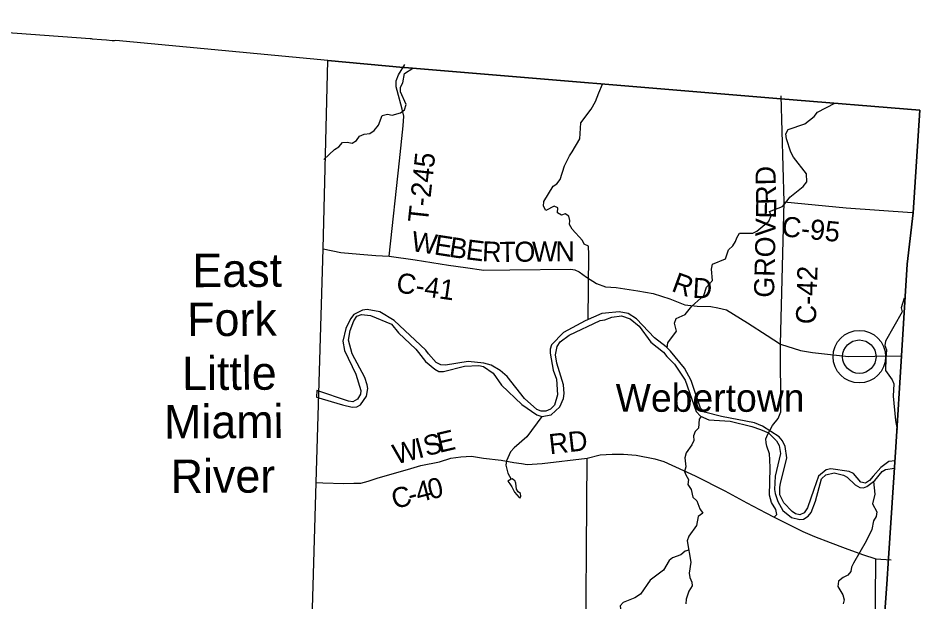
# Model space of a CAD drawing. Extents: x 1525783 to 1900577, y 218250 to 627376.
# Drawn here: x 1577114 to 1590579, y 449155 to 457874 of the extents above; entities that cross this region are included whole.
import ezdxf

# ---------------------------------------------------------------- set-up
doc = ezdxf.new("R2010")
doc.units = 0
for name, color, linetype in [('GM_X_Adjacent_County', 7, 'Continuous'), ('GM_X_County', 7, 'Continuous'), ('GM_X_County_Road', 7, 'Continuous'), ('GM_X_County_Road_Text', 7, 'Continuous'), ('GM_X_Major_River', 7, 'Continuous'), ('GM_X_Major_River_Text', 7, 'Continuous'), ('GM_X_Minor_Lake', 7, 'Continuous'), ('GM_X_Minor_River', 7, 'Continuous'), ('GM_X_Township', 7, 'Continuous'), ('GM_X_Township_Road', 7, 'Continuous'), ('GM_X_Township_Road_Text', 7, 'Continuous'), ('GM_X_Unincorporated', 7, 'Continuous'), ('GM_X_Unincorporated_Location', 7, 'Continuous'), ('GM_X_Unincorporated_Text', 7, 'Continuous')]:
    doc.layers.add(name, color=color, linetype=linetype)

msp = doc.modelspace()

# ---------------------------------------------------------------- linework, layer by layer
at = {"layer": 'GM_X_Adjacent_County'}
for points in [[(1580602, 418918), (1580746, 423359), (1580874, 427644), (1580979, 430971), (1581014, 432385), (1581190, 438279), (1581383, 444781), (1581567, 450939), (1581670, 454427), (1581739, 457239), (1578575, 457541), (1578555, 457536), (1578544, 457534), (1578534, 457533), (1578526, 457533), (1578517, 457534), (1578433, 457542), (1578361, 457549), (1578224, 457561), (1578209, 457562), (1578194, 457563), (1578192, 457563), (1578192, 457563), (1573961, 457874)], [(1590007, 448309), (1590085, 449419), (1590110, 449807), (1590219, 451466), (1590303, 452833), (1590388, 454199), (1590479, 454965), (1590579, 456501), (1588502, 456667), (1582883, 457135), (1582867, 457136), (1581739, 457239), (1578575, 457541), (1578555, 457536), (1578544, 457534), (1578534, 457533), (1578526, 457533), (1578517, 457534), (1578433, 457542), (1578361, 457549), (1578224, 457561), (1578209, 457562), (1578194, 457563), (1578192, 457563), (1573961, 457874)]]:
    msp.add_lwpolyline(points, dxfattribs=at)
at = {"layer": 'GM_X_County'}
msp.add_lwpolyline([(1581383, 444781), (1581567, 450939), (1581670, 454427), (1581739, 457239), (1582867, 457136), (1582883, 457135), (1588502, 456667), (1590579, 456501), (1590479, 454965), (1590388, 454199), (1590303, 452833), (1590219, 451466), (1590110, 449807), (1590085, 449419), (1590007, 448309)], dxfattribs=at)
at = {"layer": 'GM_X_County_Road'}
for points in [[(1588497, 453007), (1588552, 455131), (1588505, 456712)], [(1588552, 455131), (1589476, 455040), (1590465, 454969)], [(1581670, 454427), (1581933, 454372), (1582215, 454350), (1582455, 454330), (1582652, 454320), (1583044, 454266), (1583541, 454185), (1583795, 454149), (1584069, 454109), (1584454, 454114), (1585366, 454123), (1585428, 454116), (1585490, 454083), (1585603, 454006), (1585748, 453911), (1585885, 453863), (1586046, 453853), (1586369, 453803), (1586595, 453759), (1586847, 453680), (1587070, 453592), (1587252, 453574), (1587458, 453567), (1587560, 453549), (1587692, 453515), (1588006, 453323), (1588296, 453134), (1588497, 453007)], [(1588404, 450422), (1588441, 450462), (1588439, 450488), (1588428, 450536), (1588365, 450641), (1588334, 450750), (1588337, 450942), (1588344, 451157), (1588338, 451279), (1588335, 451367), (1588295, 451484), (1588285, 451532), (1588278, 451589), (1588309, 451660), (1588377, 451788), (1588463, 451895), (1588502, 451992), (1588497, 453007)], [(1588497, 453007), (1588794, 452911), (1588977, 452878), (1589510, 452820), (1590301, 452831)], [(1581567, 450939), (1581662, 450933), (1581977, 450923), (1582127, 450927), (1582233, 450929), (1582340, 450960), (1582491, 451010), (1582928, 451132), (1583127, 451191), (1583404, 451248), (1583575, 451303), (1583724, 451321), (1583884, 451333), (1584064, 451305), (1584326, 451273), (1584514, 451240), (1584630, 451225), (1584716, 451207), (1584941, 451224), (1585613, 451303), (1585806, 451350), (1585983, 451362), (1586155, 451364), (1586343, 451347), (1586619, 451295), (1586755, 451253), (1587224, 451038), (1587666, 450813), (1587994, 450638), (1588277, 450484), (1588404, 450422), (1588830, 450206), (1589005, 450131), (1589240, 450041), (1589464, 449958), (1589721, 449864), (1589920, 449799), (1590149, 449782)], [(1587199, 439214), (1587375, 441353), (1587639, 444166), (1588673, 444141), (1589650, 444120), (1589736, 444106), (1589799, 444112), (1589837, 444113), (1589875, 444135), (1589892, 444205), (1589907, 447995), (1589920, 449799)]]:
    msp.add_lwpolyline(points, dxfattribs=at)
at = {"layer": 'GM_X_Major_River'}
for p, q in [((1581574, 452311), (1581571, 452214)), ((1590201, 451154), (1590209, 451264))]:
    msp.add_line(p, q, dxfattribs=at)
for points in [[(1581571, 452214), (1581958, 452097), (1582104, 452066), (1582174, 452067), (1582225, 452098), (1582317, 452226), (1582336, 452344), (1582327, 452398), (1582289, 452509), (1582103, 452859), (1582045, 453063), (1582072, 453207), (1582129, 453354), (1582170, 453421), (1582239, 453450), (1582377, 453431), (1582689, 453303), (1582792, 453175), (1583054, 452929), (1583091, 452878), (1583197, 452744), (1583335, 452631), (1583398, 452598), (1583468, 452599), (1583778, 452675), (1583991, 452687), (1584063, 452669), (1584205, 452571), (1584330, 452394), (1584633, 452106), (1584860, 451949), (1584932, 451925), (1585071, 451951), (1585203, 452067), (1585258, 452194), (1585269, 452266), (1585256, 452400), (1585160, 452719), (1585140, 452845), (1585165, 452971), (1585210, 453038), (1585344, 453138), (1585803, 453357), (1585872, 453370), (1585981, 453410), (1586123, 453427), (1586254, 453383), (1586387, 453272), (1586560, 453036), (1586748, 452886), (1586800, 452821), (1586914, 452705), (1587076, 452469), (1587239, 451997), (1587304, 451928), (1587427, 451874), (1587747, 451855), (1588070, 451777), (1588198, 451731), (1588319, 451682), (1588439, 451560), (1588475, 451491), (1588497, 451374), (1588418, 451033), (1588407, 450837), (1588417, 450775), (1588455, 450656), (1588533, 450520), (1588661, 450415), (1588788, 450387), (1588839, 450394), (1588908, 450437), (1588955, 450490), (1589022, 450661), (1589111, 450994), (1589172, 451055), (1589299, 451082), (1589438, 451048), (1589490, 451019), (1589614, 450902), (1589681, 450867), (1589735, 450862), (1589788, 450879), (1589908, 450968), (1590017, 451105), (1590067, 451132), (1590201, 451154)], [(1590209, 451264), (1590114, 451251), (1589996, 451165), (1589881, 451035), (1589828, 450970), (1589765, 450929), (1589699, 450942), (1589585, 451073), (1589520, 451104), (1589250, 451143), (1589180, 451129), (1589063, 451033), (1588995, 450834), (1588902, 450561), (1588850, 450488), (1588788, 450455), (1588720, 450470), (1588669, 450507), (1588545, 450638), (1588485, 450753), (1588487, 450869), (1588498, 450925), (1588592, 451306), (1588567, 451477), (1588529, 451560), (1588476, 451621), (1588227, 451780), (1588107, 451830), (1587618, 451924), (1587363, 451991), (1587302, 452048), (1587164, 452462), (1587063, 452644), (1586854, 452898), (1586789, 452966), (1586616, 453097), (1586347, 453381), (1586222, 453464), (1586086, 453486), (1585882, 453470), (1585831, 453463), (1585583, 453352), (1585257, 453180), (1585077, 452995), (1585056, 452929), (1585056, 452869), (1585104, 452615), (1585151, 452480), (1585169, 452250), (1585121, 452096), (1585062, 452033), (1584993, 452006), (1584923, 452004), (1584860, 452029), (1584675, 452195), (1584415, 452520), (1584310, 452613), (1584177, 452693), (1584070, 452721), (1583834, 452748), (1583494, 452690), (1583424, 452694), (1583355, 452731), (1583241, 452862), (1583202, 452914), (1582728, 453358), (1582516, 453489), (1582326, 453520), (1582258, 453514), (1582125, 453450), (1582075, 453383), (1582008, 453238), (1581965, 453048), (1581990, 452908), (1582155, 452556), (1582229, 452312), (1582226, 452256), (1582182, 452185), (1582113, 452146), (1582045, 452153), (1581574, 452311)]]:
    msp.add_lwpolyline(points, dxfattribs=at)
at = {"layer": 'GM_X_Major_River_Text'}
msp.add_line((1581574, 452311), (1581571, 452214), dxfattribs=at)
at = {"layer": 'GM_X_Minor_Lake'}
for points in [[(1584475, 450989), (1584426, 450959), (1584455, 450921), (1584485, 450874), (1584525, 450797), (1584560, 450754), (1584594, 450716), (1584612, 450709), (1584622, 450733), (1584615, 450775), (1584581, 450800), (1584556, 450839), (1584553, 450883), (1584548, 450931), (1584530, 450967), (1584509, 450978)], [(1584509, 450978), (1584489, 450993), (1584475, 450989)]]:
    msp.add_lwpolyline(points, dxfattribs=at)
at = {"layer": 'GM_X_Minor_River'}
for points in [[(1581677, 455762), (1581838, 455912), (1581905, 455949), (1581960, 456014), (1582028, 456023), (1582104, 456007), (1582167, 456048), (1582210, 456112), (1582279, 456140), (1582367, 456149), (1582432, 456196), (1582496, 456273), (1582550, 456418), (1582629, 456441), (1582697, 456424), (1582822, 456457), (1582885, 456504), (1582908, 456582), (1582825, 456774), (1582824, 456840), (1582860, 456906), (1582882, 457044), (1583009, 457126)], [(1585627, 453372), (1585638, 454346), (1585629, 454469), (1585565, 454496), (1585542, 454551), (1585385, 454724), (1585346, 454791), (1585354, 454853), (1585339, 454917), (1585281, 454950), (1585229, 454931), (1585170, 454968), (1585171, 455039), (1585119, 455066), (1584996, 455002), (1584957, 455065), (1584966, 455133), (1585105, 455366), (1585156, 455397), (1585207, 455463), (1585273, 455666), (1585346, 455819), (1585386, 455876), (1585500, 456070), (1585516, 456312), (1585671, 456514), (1585737, 456627), (1585784, 456758), (1585841, 456889)], [(1586804, 452950), (1586816, 453025), (1586946, 453201), (1586914, 453320), (1586940, 453388), (1587075, 453447), (1587172, 453570), (1587353, 453730), (1587394, 453858), (1587482, 453956), (1587469, 454127), (1587480, 454197), (1587674, 454281), (1587719, 454415), (1587784, 454473), (1587824, 454537), (1587843, 454595), (1587884, 454660), (1588083, 454662), (1588145, 454691), (1588322, 454840), (1588356, 454919), (1588331, 454988), (1588529, 455060), (1588580, 455125), (1588638, 455200), (1588835, 455357), (1588889, 455428), (1588883, 455548), (1588690, 455799), (1588649, 455873), (1588587, 456073), (1588576, 456145), (1588614, 456211), (1588858, 456294), (1589000, 456406), (1589049, 456469), (1589310, 456601)], [(1590344, 453693), (1590297, 453548), (1590313, 453487), (1590065, 453051), (1590053, 452983), (1590080, 452921), (1590072, 452797), (1590064, 452610), (1590165, 452472), (1590188, 452410), (1590181, 452230), (1590212, 451864), (1590239, 451729)], [(1584932, 451925), (1584711, 451621), (1584520, 451459), (1584465, 451397), (1584404, 451262), (1584397, 451198), (1584426, 451078), (1584475, 450989)], [(1587313, 451924), (1587285, 451884), (1587272, 451752), (1587225, 451699), (1587196, 451634), (1587201, 451567), (1587175, 451500), (1587089, 451381), (1587071, 451309), (1587085, 451171), (1587065, 451105), (1587082, 451053), (1587125, 450982), (1587116, 450910), (1587162, 450837), (1587190, 450718), (1587247, 450667), (1587293, 450546), (1587338, 450483), (1587269, 450432), (1587242, 450298), (1587131, 450136), (1587105, 450068), (1587159, 449751), (1587132, 449585), (1587141, 449523), (1587175, 449452), (1587176, 449396), (1587131, 449319), (1587090, 449197), (1587083, 449127)], [(1589888, 450954), (1589904, 450764), (1589871, 450621), (1589933, 450501), (1589927, 450433), (1589888, 450368), (1589861, 450236), (1589778, 450061), (1589589, 449736), (1589558, 449675), (1589547, 449609), (1589503, 449556), (1589431, 449521), (1589361, 449464), (1589352, 449388), (1589430, 449261), (1589448, 449188), (1589435, 449126)], [(1587129, 449928), (1587076, 449913), (1587007, 449860), (1586884, 449816), (1586833, 449773), (1586750, 449630), (1586553, 449480), (1586405, 449274), (1586323, 449216), (1586146, 449149), (1586101, 449096), (1586131, 448827), (1586055, 448518), (1586023, 448296), (1586038, 447951)]]:
    msp.add_lwpolyline(points, dxfattribs=at)
at = {"layer": 'GM_X_Township'}
msp.add_lwpolyline([(1581383, 444781), (1581567, 450939), (1581670, 454427), (1581739, 457239), (1582867, 457136), (1582883, 457135), (1588502, 456667), (1590579, 456501), (1590479, 454965), (1590388, 454199), (1590303, 452833), (1590219, 451466), (1590110, 449807), (1590085, 449419), (1590007, 448309)], dxfattribs=at)
at = {"layer": 'GM_X_Township_Road'}
for points in [[(1582652, 454320), (1582808, 455743), (1582863, 456263), (1582871, 456410), (1582849, 456514), (1582776, 456790), (1582757, 456846), (1582760, 456936), (1582796, 457028), (1582886, 457180)], [(1585552, 444237), (1585570, 445642), (1585600, 449942), (1585613, 451303)]]:
    msp.add_lwpolyline(points, dxfattribs=at)
at = {"layer": 'GM_X_Unincorporated'}
for radius in [393, 249]:
    msp.add_circle((1589674, 452818), radius, dxfattribs=at)
at = {"layer": 'GM_X_Unincorporated_Location'}
msp.add_line((1589674, 452818), (1589674, 452818), dxfattribs=at)

# ---------------------------------------------------------------- texts
at = {"layer": 'GM_X_County_Road_Text'}
for s, rotation, p in [('RD', 91.3922, (1588435, 455090)), ('GROVE', 88.6028, (1588400, 453696)), ('C-95', 354.152, (1588504, 454618)), ('W', 351.3015, (1582971, 454399)), ('E', 351.3011, (1583314, 454346)), ('B', 351.3123, (1583536, 454312)), ('E', 352.7413, (1583788, 454274)), ('R', 357.4788, (1584037, 454243)), ('T', 0.5136, (1584301, 454232)), ('O', 0.5829, (1584526, 454234)), ('W', 0.581, (1584790, 454237)), ('N', 359.9308, (1585136, 454240)), ('C-41', 351.87, (1582748, 453780)), ('R', 339.8955, (1586855, 453803)), ('C-42', 88.285, (1589025, 453299)), ('D', 356.8013, (1587179, 453699)), ('S', 14.9164, (1583210, 451328)), ('E', 13.2312, (1583403, 451380)), ('RD', 6.3946, (1585055, 451360)), ('W', 15.0059, (1582755, 451206)), ('I', 15.0084, (1583091, 451296)), ('4', 14.7866, (1583091, 450638)), ('0', 12.9854, (1583267, 450684)), ('C', 15.6698, (1582736, 450538)), ('-', 15.4549, (1582973, 450605))]:
    msp.add_text(s, height=300, rotation=rotation, dxfattribs=at).set_placement(p)
at = {"layer": 'GM_X_Major_River_Text'}
for s, rotation, p in [('East', 0.3021, (1579718, 453855)), ('Fork', 0.302, (1579640, 453124)), ('Little', 0.302, (1579564, 452318)), ('Miami', 0.302, (1579295, 451595)), ('River', 0.302, (1579394, 450781))]:
    msp.add_text(s, height=500, rotation=rotation, dxfattribs=at).set_placement(p)
at = {"layer": 'GM_X_Township_Road_Text'}
msp.add_text('T-245', height=300, rotation=83.8146, dxfattribs=at).set_placement((1583232, 454808))
at = {"layer": 'GM_X_Unincorporated_Text'}
msp.add_text('Webertown', height=417, rotation=0, dxfattribs=at).set_placement((1586036, 451995))

doc.saveas('drawing.dxf')
